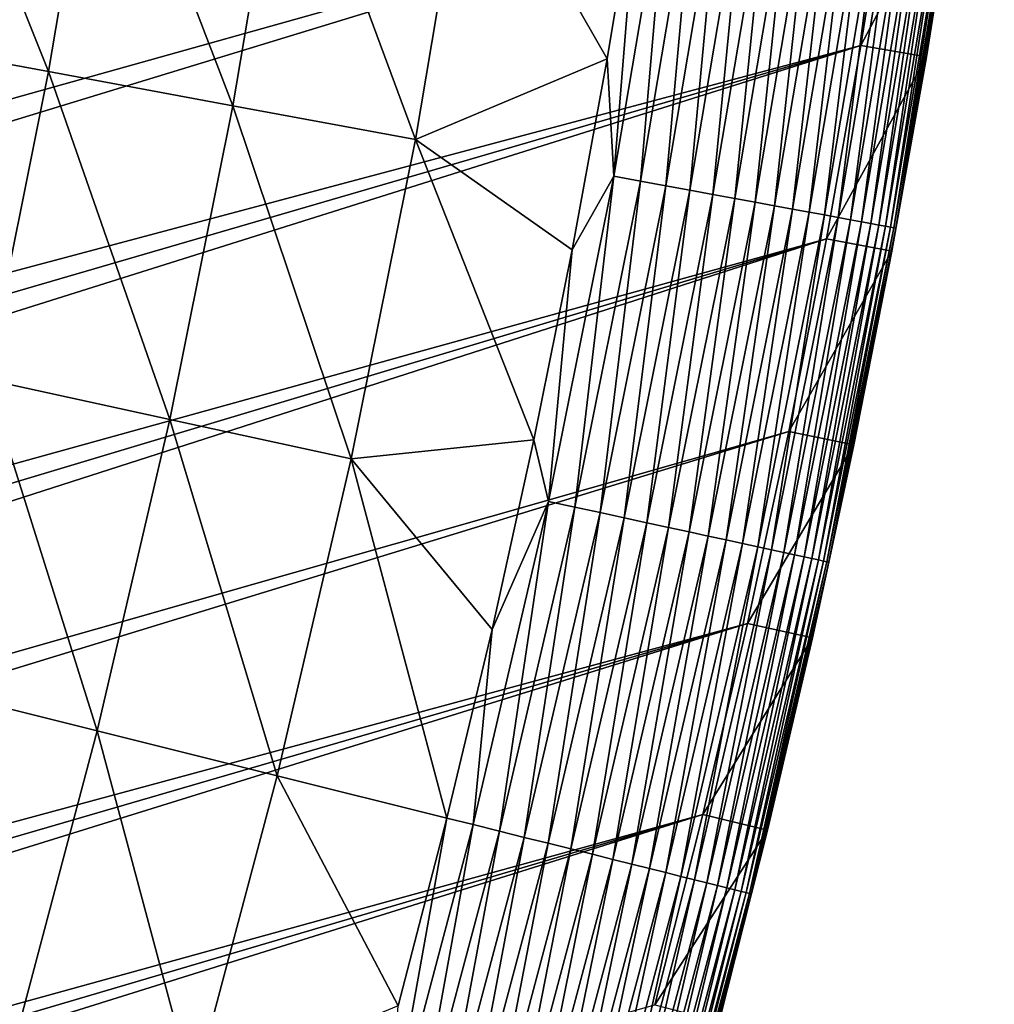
# Model space of a CAD drawing. Header units: millimetres. Extents: x -50 to 50, y -50 to 50.
# Tile 436 of 562: x 45.2 to 49.6, y -12.6 to -8.1. Entities that reach past the tile are written whole.
import ezdxf

# ---------------------------------------------------------------- set-up
doc = ezdxf.new("R2010")
doc.units = ezdxf.units.MM
doc.header["$LTSCALE"] = 65.185185
for name, color, linetype in [('37', 7, 'CONTINUOUS'), ('38', 7, 'CONTINUOUS'), ('39', 7, 'CONTINUOUS'), ('41', 7, 'CONTINUOUS'), ('43', 7, 'CONTINUOUS')]:
    doc.layers.add(name, color=color, linetype=linetype)

msp = doc.modelspace()

# ---------------------------------------------------------------- linework, layer by layer
at = {"layer": '37', "color": 15, "linetype": 'Continuous', "true_color": 0xaf503c}
for points in [[(44.7231, -6.8461, -2.4271), (45.3342, -8.3761, -1.7726), (44.491, -8.2202, -2.4271), (44.7231, -6.8461, -2.4271)], [(45.5707, -6.9759, -1.7726), (45.3342, -8.3761, -1.7726), (44.7231, -6.8461, -2.4271), (45.5707, -6.9759, -1.7726)], [(45.5707, -6.9759, -1.7726), (46.1681, -8.5302, -1.106), (45.3342, -8.3761, -1.7726), (45.5707, -6.9759, -1.7726)], [(46.409, -7.1043, -1.106), (46.1681, -8.5302, -1.106), (45.5707, -6.9759, -1.7726), (46.409, -7.1043, -1.106)], [(46.409, -7.1043, -1.106), (46.9925, -8.6825, -0.4273), (46.1681, -8.5302, -1.106), (46.409, -7.1043, -1.106)], [(47.2377, -7.2312, -0.4273), (46.9925, -8.6825, -0.4273), (46.409, -7.1043, -1.106), (47.2377, -7.2312, -0.4273)], [(47.2377, -7.2312, -0.4273), (47.8596, -8.3181, 0.23), (46.9925, -8.6825, -0.4273), (47.2377, -7.2312, -0.4273)], [(48.002, -7.4526, 0.23), (47.8596, -8.3181, 0.23), (47.2377, -7.2312, -0.4273), (48.002, -7.4526, 0.23)], [(45.3342, -8.3761, -1.7726), (45.0547, -9.7682, -1.7726), (44.491, -8.2202, -2.4271), (45.3342, -8.3761, -1.7726)], [(47.8596, -8.3181, 0.23), (47.7015, -9.1808, 0.23), (46.9925, -8.6825, -0.4273), (47.8596, -8.3181, 0.23)], [(45.3342, -8.3761, -1.7726), (45.8834, -9.948, -1.106), (45.0547, -9.7682, -1.7726), (45.3342, -8.3761, -1.7726)], [(46.1681, -8.5302, -1.106), (45.8834, -9.948, -1.106), (45.3342, -8.3761, -1.7726), (46.1681, -8.5302, -1.106)], [(46.1681, -8.5302, -1.106), (46.7028, -10.1256, -0.4273), (45.8834, -9.948, -1.106), (46.1681, -8.5302, -1.106)], [(46.9925, -8.6825, -0.4273), (46.7028, -10.1256, -0.4273), (46.1681, -8.5302, -1.106), (46.9925, -8.6825, -0.4273)], [(46.9925, -8.6825, -0.4273), (47.528, -10.0406, 0.23), (46.7028, -10.1256, -0.4273), (46.9925, -8.6825, -0.4273)], [(47.7015, -9.1808, 0.23), (47.528, -10.0406, 0.23), (46.9925, -8.6825, -0.4273), (47.7015, -9.1808, 0.23)], [(45.0547, -9.7682, -1.7726), (45.5553, -11.3563, -1.106), (44.7324, -11.1511, -1.7726), (45.0547, -9.7682, -1.7726)], [(45.8834, -9.948, -1.106), (45.5553, -11.3563, -1.106), (45.0547, -9.7682, -1.7726), (45.8834, -9.948, -1.106)], [(45.8834, -9.948, -1.106), (46.3687, -11.5591, -0.4273), (45.5553, -11.3563, -1.106), (45.8834, -9.948, -1.106)], [(46.7028, -10.1256, -0.4273), (46.3687, -11.5591, -0.4273), (45.8834, -9.948, -1.106), (46.7028, -10.1256, -0.4273)], [(47.528, -10.0406, 0.23), (47.3389, -10.8971, 0.23), (46.7028, -10.1256, -0.4273), (47.528, -10.0406, 0.23)], [(46.7028, -10.1256, -0.4273), (47.1344, -11.75, 0.23), (46.3687, -11.5591, -0.4273), (46.7028, -10.1256, -0.4273)], [(47.3389, -10.8971, 0.23), (47.1344, -11.75, 0.23), (46.7028, -10.1256, -0.4273), (47.3389, -10.8971, 0.23)], [(45.5553, -11.3563, -1.106), (45.1838, -12.7539, -1.106), (44.7324, -11.1511, -1.7726), (45.5553, -11.3563, -1.106)], [(45.5553, -11.3563, -1.106), (45.9907, -12.9816, -0.4273), (45.1838, -12.7539, -1.106), (45.5553, -11.3563, -1.106)], [(46.3687, -11.5591, -0.4273), (45.9907, -12.9816, -0.4273), (45.5553, -11.3563, -1.106), (46.3687, -11.5591, -0.4273)], [(46.3687, -11.5591, -0.4273), (46.9145, -12.5991, 0.23), (45.9907, -12.9816, -0.4273), (46.3687, -11.5591, -0.4273)], [(47.1344, -11.75, 0.23), (46.9145, -12.5991, 0.23), (46.3687, -11.5591, -0.4273), (47.1344, -11.75, 0.23)]]:
    msp.add_3dface(points, dxfattribs=at)
at = {"layer": '38', "color": 15, "linetype": 'Continuous', "true_color": 0xaf503c}
for points in [[(49.4423, -7.4272, 4.2), (49.3018, -8.3085, 4.2), (49.4423, -7.4272, 3.33), (49.4423, -7.4272, 4.2)], [(49.4423, -7.4272, 3.33), (49.3018, -8.3085, 4.2), (49.3018, -8.3085, 3.33), (49.4423, -7.4272, 3.33)], [(49.3018, -8.3085, 4.2), (49.1456, -9.1872, 4.2), (49.3018, -8.3085, 3.33), (49.3018, -8.3085, 4.2)], [(49.3018, -8.3085, 3.33), (49.1456, -9.1872, 4.2), (49.1456, -9.1872, 3.33), (49.3018, -8.3085, 3.33)], [(49.1456, -9.1872, 4.2), (48.9738, -10.063, 4.2), (49.1456, -9.1872, 3.33), (49.1456, -9.1872, 4.2)], [(49.1456, -9.1872, 3.33), (48.9738, -10.063, 4.2), (48.9738, -10.063, 3.33), (49.1456, -9.1872, 3.33)], [(48.9738, -10.063, 4.2), (48.7863, -10.9356, 4.2), (48.9738, -10.063, 3.33), (48.9738, -10.063, 4.2)], [(48.9738, -10.063, 3.33), (48.7863, -10.9356, 4.2), (48.7863, -10.9356, 3.33), (48.9738, -10.063, 3.33)], [(48.7863, -10.9356, 4.2), (48.5833, -11.8047, 4.2), (48.7863, -10.9356, 3.33), (48.7863, -10.9356, 4.2)], [(48.7863, -10.9356, 3.33), (48.5833, -11.8047, 4.2), (48.5833, -11.8047, 3.33), (48.7863, -10.9356, 3.33)], [(48.5833, -11.8047, 4.2), (48.3648, -12.67, 4.2), (48.5833, -11.8047, 3.33), (48.5833, -11.8047, 4.2)], [(48.5833, -11.8047, 3.33), (48.3648, -12.67, 4.2), (48.3648, -12.67, 3.33), (48.5833, -11.8047, 3.33)]]:
    msp.add_3dface(points, dxfattribs=at)
at = {"layer": '39', "color": 15, "linetype": 'Continuous', "true_color": 0xaf503c}
for points in [[(29.535, -9.4065, 4.5), (49.6083, -2.9725, 4.5), (29.7401, -8.7366, 4.5), (29.535, -9.4065, 4.5)], [(49.5473, -3.8576, 4.5), (49.6083, -2.9725, 4.5), (29.535, -9.4065, 4.5), (49.5473, -3.8576, 4.5)], [(29.7401, -8.7366, 4.5), (49.6083, -2.9725, 4.5), (29.93, -8.0622, 4.5), (29.7401, -8.7366, 4.5)], [(29.3148, -10.0717, 4.5), (49.5473, -3.8576, 4.5), (29.535, -9.4065, 4.5), (29.3148, -10.0717, 4.5)], [(49.4705, -4.7413, 4.5), (49.5473, -3.8576, 4.5), (29.3148, -10.0717, 4.5), (49.4705, -4.7413, 4.5)], [(28.8297, -11.3861, 4.5), (49.4705, -4.7413, 4.5), (29.0797, -10.7316, 4.5), (28.8297, -11.3861, 4.5)], [(49.3779, -5.6237, 4.5), (49.4705, -4.7413, 4.5), (28.8297, -11.3861, 4.5), (49.3779, -5.6237, 4.5)], [(29.0797, -10.7316, 4.5), (49.4705, -4.7413, 4.5), (29.3148, -10.0717, 4.5), (29.0797, -10.7316, 4.5)], [(28.5649, -12.0349, 4.5), (49.3779, -5.6237, 4.5), (28.8297, -11.3861, 4.5), (28.5649, -12.0349, 4.5)], [(49.2697, -6.5041, 4.5), (49.3779, -5.6237, 4.5), (28.5649, -12.0349, 4.5), (49.2697, -6.5041, 4.5)], [(27.9918, -13.3135, 4.5), (49.2697, -6.5041, 4.5), (28.2856, -12.6773, 4.5), (27.9918, -13.3135, 4.5)], [(49.1457, -7.3826, 4.5), (49.2697, -6.5041, 4.5), (27.9918, -13.3135, 4.5), (49.1457, -7.3826, 4.5)], [(28.2856, -12.6773, 4.5), (49.2697, -6.5041, 4.5), (28.5649, -12.0349, 4.5), (28.2856, -12.6773, 4.5)], [(27.6837, -13.9427, 4.5), (49.1457, -7.3826, 4.5), (27.9918, -13.3135, 4.5), (27.6837, -13.9427, 4.5)], [(49.006, -8.2586, 4.5), (49.1457, -7.3826, 4.5), (27.6837, -13.9427, 4.5), (49.006, -8.2586, 4.5)], [(27.0253, -15.1795, 4.5), (49.006, -8.2586, 4.5), (27.3615, -14.5648, 4.5), (27.0253, -15.1795, 4.5)], [(48.8508, -9.1321, 4.5), (49.006, -8.2586, 4.5), (27.0253, -15.1795, 4.5), (48.8508, -9.1321, 4.5)], [(27.3615, -14.5648, 4.5), (49.006, -8.2586, 4.5), (27.6837, -13.9427, 4.5), (27.3615, -14.5648, 4.5)], [(26.3116, -16.3853, 4.5), (48.8508, -9.1321, 4.5), (26.6753, -15.7865, 4.5), (26.3116, -16.3853, 4.5)], [(48.6799, -10.0026, 4.5), (48.8508, -9.1321, 4.5), (26.3116, -16.3853, 4.5), (48.6799, -10.0026, 4.5)], [(26.6753, -15.7865, 4.5), (48.8508, -9.1321, 4.5), (27.0253, -15.1795, 4.5), (26.6753, -15.7865, 4.5)], [(25.9346, -16.9758, 4.5), (48.6799, -10.0026, 4.5), (26.3116, -16.3853, 4.5), (25.9346, -16.9758, 4.5)], [(48.4936, -10.87, 4.5), (48.6799, -10.0026, 4.5), (25.9346, -16.9758, 4.5), (48.4936, -10.87, 4.5)], [(25.1409, -18.1305, 4.5), (48.4936, -10.87, 4.5), (25.5442, -17.5577, 4.5), (25.1409, -18.1305, 4.5)], [(48.2918, -11.7338, 4.5), (48.4936, -10.87, 4.5), (25.1409, -18.1305, 4.5), (48.2918, -11.7338, 4.5)], [(25.5442, -17.5577, 4.5), (48.4936, -10.87, 4.5), (25.9346, -16.9758, 4.5), (25.5442, -17.5577, 4.5)], [(24.2958, -19.2481, 4.5), (48.2918, -11.7338, 4.5), (24.7246, -18.6941, 4.5), (24.2958, -19.2481, 4.5)], [(48.0746, -12.594, 4.5), (48.2918, -11.7338, 4.5), (24.2958, -19.2481, 4.5), (48.0746, -12.594, 4.5)], [(24.7246, -18.6941, 4.5), (48.2918, -11.7338, 4.5), (25.1409, -18.1305, 4.5), (24.7246, -18.6941, 4.5)]]:
    msp.add_3dface(points, dxfattribs=at)
at = {"layer": '41', "color": 15, "linetype": 'Continuous', "true_color": 0xaf503c}
for points in [[(47.8899, -8.8484, 0.3387), (48.1398, -7.3693, 0.3387), (48.0092, -8.8704, 0.4548), (47.8899, -8.8484, 0.3387)], [(47.8899, -8.8484, 0.3387), (48.002, -7.4526, 0.23), (48.1398, -7.3693, 0.3387), (47.8899, -8.8484, 0.3387)], [(48.0092, -8.8704, 0.4548), (48.1398, -7.3693, 0.3387), (48.2597, -7.3877, 0.4548), (48.0092, -8.8704, 0.4548)], [(48.0092, -8.8704, 0.4548), (48.2597, -7.3877, 0.4548), (48.1236, -8.8916, 0.5758), (48.0092, -8.8704, 0.4548)], [(48.1236, -8.8916, 0.5758), (48.2597, -7.3877, 0.4548), (48.3746, -7.4053, 0.5758), (48.1236, -8.8916, 0.5758)], [(48.1236, -8.8916, 0.5758), (48.3746, -7.4053, 0.5758), (48.2329, -8.9118, 0.7017), (48.1236, -8.8916, 0.5758)], [(48.2329, -8.9118, 0.7017), (48.3746, -7.4053, 0.5758), (48.4845, -7.4221, 0.7017), (48.2329, -8.9118, 0.7017)], [(48.2329, -8.9118, 0.7017), (48.4845, -7.4221, 0.7017), (48.3369, -8.931, 0.832), (48.2329, -8.9118, 0.7017)], [(48.3369, -8.931, 0.832), (48.4845, -7.4221, 0.7017), (48.589, -7.4381, 0.832), (48.3369, -8.931, 0.832)], [(49.4423, -7.4272, 3.33), (49.3018, -8.3085, 3.33), (49.4196, -7.5653, 3.1623), (49.4423, -7.4272, 3.33)], [(47.8596, -8.3181, 0.23), (48.002, -7.4526, 0.23), (47.8899, -8.8484, 0.3387), (47.8596, -8.3181, 0.23)], [(48.3369, -8.931, 0.832), (48.589, -7.4381, 0.832), (48.4354, -8.9492, 0.9667), (48.3369, -8.931, 0.832)], [(48.4354, -8.9492, 0.9667), (48.589, -7.4381, 0.832), (48.6881, -7.4533, 0.9667), (48.4354, -8.9492, 0.9667)], [(48.4354, -8.9492, 0.9667), (48.6881, -7.4533, 0.9667), (48.5283, -8.9664, 1.1055), (48.4354, -8.9492, 0.9667)], [(48.5283, -8.9664, 1.1055), (48.6881, -7.4533, 0.9667), (48.7815, -7.4676, 1.1055), (48.5283, -8.9664, 1.1055)], [(48.5283, -8.9664, 1.1055), (48.7815, -7.4676, 1.1055), (48.6154, -8.9825, 1.2481), (48.5283, -8.9664, 1.1055)], [(48.6154, -8.9825, 1.2481), (48.7815, -7.4676, 1.1055), (48.869, -7.481, 1.2481), (48.6154, -8.9825, 1.2481)], [(48.6154, -8.9825, 1.2481), (48.869, -7.481, 1.2481), (48.6965, -8.9974, 1.3943), (48.6154, -8.9825, 1.2481)], [(48.6965, -8.9974, 1.3943), (48.869, -7.481, 1.2481), (48.9506, -7.4935, 1.3943), (48.6965, -8.9974, 1.3943)], [(48.6965, -8.9974, 1.3943), (48.9506, -7.4935, 1.3943), (48.7716, -9.0113, 1.5439), (48.6965, -8.9974, 1.3943)], [(48.7716, -9.0113, 1.5439), (48.9506, -7.4935, 1.3943), (49.026, -7.505, 1.5439), (48.7716, -9.0113, 1.5439)], [(48.7716, -9.0113, 1.5439), (49.026, -7.505, 1.5439), (48.8404, -9.024, 1.6965), (48.7716, -9.0113, 1.5439)], [(48.8404, -9.024, 1.6965), (49.026, -7.505, 1.5439), (49.0952, -7.5156, 1.6965), (48.8404, -9.024, 1.6965)], [(48.8404, -9.024, 1.6965), (49.0952, -7.5156, 1.6965), (48.9029, -9.0356, 1.8519), (48.8404, -9.024, 1.6965)], [(48.9029, -9.0356, 1.8519), (49.0952, -7.5156, 1.6965), (49.158, -7.5252, 1.8519), (48.9029, -9.0356, 1.8519)], [(48.9029, -9.0356, 1.8519), (49.158, -7.5252, 1.8519), (48.9589, -9.0459, 2.0098), (48.9029, -9.0356, 1.8519)], [(48.9589, -9.0459, 2.0098), (49.158, -7.5252, 1.8519), (49.2143, -7.5339, 2.0098), (48.9589, -9.0459, 2.0098)], [(48.9589, -9.0459, 2.0098), (49.2143, -7.5339, 2.0098), (49.0083, -9.0551, 2.17), (48.9589, -9.0459, 2.0098)], [(49.0083, -9.0551, 2.17), (49.2143, -7.5339, 2.0098), (49.264, -7.5415, 2.17), (49.0083, -9.0551, 2.17)], [(49.0083, -9.0551, 2.17), (49.264, -7.5415, 2.17), (49.0511, -9.063, 2.3321), (49.0083, -9.0551, 2.17)], [(49.0511, -9.063, 2.3321), (49.264, -7.5415, 2.17), (49.307, -7.5481, 2.3321), (49.0511, -9.063, 2.3321)], [(49.0511, -9.063, 2.3321), (49.307, -7.5481, 2.3321), (49.0871, -9.0696, 2.496), (49.0511, -9.063, 2.3321)], [(49.0871, -9.0696, 2.496), (49.307, -7.5481, 2.3321), (49.3432, -7.5536, 2.496), (49.0871, -9.0696, 2.496)], [(49.0871, -9.0696, 2.496), (49.3432, -7.5536, 2.496), (49.1164, -9.075, 2.6612), (49.0871, -9.0696, 2.496)], [(49.1164, -9.075, 2.6612), (49.3432, -7.5536, 2.496), (49.3727, -7.5581, 2.6612), (49.1164, -9.075, 2.6612)], [(49.1164, -9.075, 2.6612), (49.3727, -7.5581, 2.6612), (49.1389, -9.0792, 2.8275), (49.1164, -9.075, 2.6612)], [(49.1389, -9.0792, 2.8275), (49.3727, -7.5581, 2.6612), (49.3952, -7.5616, 2.8275), (49.1389, -9.0792, 2.8275)], [(49.1389, -9.0792, 2.8275), (49.3952, -7.5616, 2.8275), (49.1544, -9.0821, 2.9946), (49.1389, -9.0792, 2.8275)], [(49.1544, -9.0821, 2.9946), (49.3952, -7.5616, 2.8275), (49.4109, -7.564, 2.9946), (49.1544, -9.0821, 2.9946)], [(49.1544, -9.0821, 2.9946), (49.4109, -7.564, 2.9946), (49.1631, -9.0837, 3.1623), (49.1544, -9.0821, 2.9946)], [(49.1631, -9.0837, 3.1623), (49.4109, -7.564, 2.9946), (49.4196, -7.5653, 3.1623), (49.1631, -9.0837, 3.1623)], [(49.3018, -8.3085, 3.33), (49.1631, -9.0837, 3.1623), (49.4196, -7.5653, 3.1623), (49.3018, -8.3085, 3.33)], [(47.7015, -9.1808, 0.23), (47.8596, -8.3181, 0.23), (47.8899, -8.8484, 0.3387), (47.7015, -9.1808, 0.23)], [(49.3018, -8.3085, 3.33), (49.1456, -9.1872, 3.33), (49.1631, -9.0837, 3.1623), (49.3018, -8.3085, 3.33)], [(47.5946, -10.319, 0.3387), (47.8899, -8.8484, 0.3387), (47.7132, -10.3447, 0.4548), (47.5946, -10.319, 0.3387)], [(47.5946, -10.319, 0.3387), (47.7015, -9.1808, 0.23), (47.8899, -8.8484, 0.3387), (47.5946, -10.319, 0.3387)], [(47.7132, -10.3447, 0.4548), (47.8899, -8.8484, 0.3387), (48.0092, -8.8704, 0.4548), (47.7132, -10.3447, 0.4548)], [(47.7132, -10.3447, 0.4548), (48.0092, -8.8704, 0.4548), (47.8269, -10.3694, 0.5758), (47.7132, -10.3447, 0.4548)], [(47.8269, -10.3694, 0.5758), (48.0092, -8.8704, 0.4548), (48.1236, -8.8916, 0.5758), (47.8269, -10.3694, 0.5758)], [(47.8269, -10.3694, 0.5758), (48.1236, -8.8916, 0.5758), (47.9355, -10.3929, 0.7017), (47.8269, -10.3694, 0.5758)], [(47.9355, -10.3929, 0.7017), (48.1236, -8.8916, 0.5758), (48.2329, -8.9118, 0.7017), (47.9355, -10.3929, 0.7017)], [(47.9355, -10.3929, 0.7017), (48.2329, -8.9118, 0.7017), (48.0388, -10.4154, 0.832), (47.9355, -10.3929, 0.7017)], [(48.0388, -10.4154, 0.832), (48.2329, -8.9118, 0.7017), (48.3369, -8.931, 0.832), (48.0388, -10.4154, 0.832)], [(48.0388, -10.4154, 0.832), (48.3369, -8.931, 0.832), (48.1368, -10.4366, 0.9667), (48.0388, -10.4154, 0.832)], [(48.1368, -10.4366, 0.9667), (48.3369, -8.931, 0.832), (48.4354, -8.9492, 0.9667), (48.1368, -10.4366, 0.9667)], [(48.1368, -10.4366, 0.9667), (48.4354, -8.9492, 0.9667), (48.2291, -10.4566, 1.1055), (48.1368, -10.4366, 0.9667)], [(48.2291, -10.4566, 1.1055), (48.4354, -8.9492, 0.9667), (48.5283, -8.9664, 1.1055), (48.2291, -10.4566, 1.1055)], [(48.2291, -10.4566, 1.1055), (48.5283, -8.9664, 1.1055), (48.3157, -10.4754, 1.2481), (48.2291, -10.4566, 1.1055)], [(48.3157, -10.4754, 1.2481), (48.5283, -8.9664, 1.1055), (48.6154, -8.9825, 1.2481), (48.3157, -10.4754, 1.2481)], [(48.3157, -10.4754, 1.2481), (48.6154, -8.9825, 1.2481), (48.3963, -10.4929, 1.3943), (48.3157, -10.4754, 1.2481)], [(48.3963, -10.4929, 1.3943), (48.6154, -8.9825, 1.2481), (48.6965, -8.9974, 1.3943), (48.3963, -10.4929, 1.3943)], [(48.3963, -10.4929, 1.3943), (48.6965, -8.9974, 1.3943), (48.4709, -10.509, 1.5439), (48.3963, -10.4929, 1.3943)], [(48.4709, -10.509, 1.5439), (48.6965, -8.9974, 1.3943), (48.7716, -9.0113, 1.5439), (48.4709, -10.509, 1.5439)], [(48.4709, -10.509, 1.5439), (48.7716, -9.0113, 1.5439), (48.5393, -10.5239, 1.6965), (48.4709, -10.509, 1.5439)], [(48.5393, -10.5239, 1.6965), (48.7716, -9.0113, 1.5439), (48.8404, -9.024, 1.6965), (48.5393, -10.5239, 1.6965)], [(48.5393, -10.5239, 1.6965), (48.8404, -9.024, 1.6965), (48.6013, -10.5373, 1.8519), (48.5393, -10.5239, 1.6965)], [(48.6013, -10.5373, 1.8519), (48.8404, -9.024, 1.6965), (48.9029, -9.0356, 1.8519), (48.6013, -10.5373, 1.8519)], [(48.6013, -10.5373, 1.8519), (48.9029, -9.0356, 1.8519), (48.657, -10.5494, 2.0098), (48.6013, -10.5373, 1.8519)], [(48.657, -10.5494, 2.0098), (48.9029, -9.0356, 1.8519), (48.9589, -9.0459, 2.0098), (48.657, -10.5494, 2.0098)], [(48.657, -10.5494, 2.0098), (48.9589, -9.0459, 2.0098), (48.7061, -10.5601, 2.17), (48.657, -10.5494, 2.0098)], [(48.7061, -10.5601, 2.17), (48.9589, -9.0459, 2.0098), (49.0083, -9.0551, 2.17), (48.7061, -10.5601, 2.17)], [(48.7061, -10.5601, 2.17), (49.0083, -9.0551, 2.17), (48.7486, -10.5693, 2.3321), (48.7061, -10.5601, 2.17)], [(48.7486, -10.5693, 2.3321), (49.0083, -9.0551, 2.17), (49.0511, -9.063, 2.3321), (48.7486, -10.5693, 2.3321)], [(48.7486, -10.5693, 2.3321), (49.0511, -9.063, 2.3321), (48.7845, -10.5771, 2.496), (48.7486, -10.5693, 2.3321)], [(48.7845, -10.5771, 2.496), (49.0511, -9.063, 2.3321), (49.0871, -9.0696, 2.496), (48.7845, -10.5771, 2.496)], [(48.7845, -10.5771, 2.496), (49.0871, -9.0696, 2.496), (48.8136, -10.5834, 2.6612), (48.7845, -10.5771, 2.496)], [(48.8136, -10.5834, 2.6612), (49.0871, -9.0696, 2.496), (49.1164, -9.075, 2.6612), (48.8136, -10.5834, 2.6612)], [(48.8136, -10.5834, 2.6612), (49.1164, -9.075, 2.6612), (48.8359, -10.5882, 2.8275), (48.8136, -10.5834, 2.6612)], [(48.8359, -10.5882, 2.8275), (49.1164, -9.075, 2.6612), (49.1389, -9.0792, 2.8275), (48.8359, -10.5882, 2.8275)], [(48.8359, -10.5882, 2.8275), (49.1389, -9.0792, 2.8275), (48.8514, -10.5916, 2.9946), (48.8359, -10.5882, 2.8275)], [(48.8514, -10.5916, 2.9946), (49.1389, -9.0792, 2.8275), (49.1544, -9.0821, 2.9946), (48.8514, -10.5916, 2.9946)], [(48.8514, -10.5916, 2.9946), (49.1544, -9.0821, 2.9946), (48.86, -10.5934, 3.1623), (48.8514, -10.5916, 2.9946)], [(48.86, -10.5934, 3.1623), (49.1544, -9.0821, 2.9946), (49.1631, -9.0837, 3.1623), (48.86, -10.5934, 3.1623)], [(48.9738, -10.063, 3.33), (48.86, -10.5934, 3.1623), (49.1631, -9.0837, 3.1623), (48.9738, -10.063, 3.33)], [(49.1456, -9.1872, 3.33), (48.9738, -10.063, 3.33), (49.1631, -9.0837, 3.1623), (49.1456, -9.1872, 3.33)], [(47.528, -10.0406, 0.23), (47.7015, -9.1808, 0.23), (47.5946, -10.319, 0.3387), (47.528, -10.0406, 0.23)], [(47.3389, -10.8971, 0.23), (47.528, -10.0406, 0.23), (47.5946, -10.319, 0.3387), (47.3389, -10.8971, 0.23)], [(48.9738, -10.063, 3.33), (48.7863, -10.9356, 3.33), (48.86, -10.5934, 3.1623), (48.9738, -10.063, 3.33)], [(47.2542, -11.7799, 0.3387), (47.5946, -10.319, 0.3387), (47.3719, -11.8092, 0.4548), (47.2542, -11.7799, 0.3387)], [(47.2542, -11.7799, 0.3387), (47.3389, -10.8971, 0.23), (47.5946, -10.319, 0.3387), (47.2542, -11.7799, 0.3387)], [(47.3719, -11.8092, 0.4548), (47.5946, -10.319, 0.3387), (47.7132, -10.3447, 0.4548), (47.3719, -11.8092, 0.4548)], [(47.3719, -11.8092, 0.4548), (47.7132, -10.3447, 0.4548), (47.4848, -11.8374, 0.5758), (47.3719, -11.8092, 0.4548)], [(47.4848, -11.8374, 0.5758), (47.7132, -10.3447, 0.4548), (47.8269, -10.3694, 0.5758), (47.4848, -11.8374, 0.5758)], [(47.4848, -11.8374, 0.5758), (47.8269, -10.3694, 0.5758), (47.5926, -11.8643, 0.7017), (47.4848, -11.8374, 0.5758)], [(47.5926, -11.8643, 0.7017), (47.8269, -10.3694, 0.5758), (47.9355, -10.3929, 0.7017), (47.5926, -11.8643, 0.7017)], [(47.5926, -11.8643, 0.7017), (47.9355, -10.3929, 0.7017), (47.6952, -11.8899, 0.832), (47.5926, -11.8643, 0.7017)], [(47.6952, -11.8899, 0.832), (47.9355, -10.3929, 0.7017), (48.0388, -10.4154, 0.832), (47.6952, -11.8899, 0.832)], [(47.6952, -11.8899, 0.832), (48.0388, -10.4154, 0.832), (47.7925, -11.9141, 0.9667), (47.6952, -11.8899, 0.832)], [(47.7925, -11.9141, 0.9667), (48.0388, -10.4154, 0.832), (48.1368, -10.4366, 0.9667), (47.7925, -11.9141, 0.9667)], [(47.7925, -11.9141, 0.9667), (48.1368, -10.4366, 0.9667), (47.8841, -11.937, 1.1055), (47.7925, -11.9141, 0.9667)], [(47.8841, -11.937, 1.1055), (48.1368, -10.4366, 0.9667), (48.2291, -10.4566, 1.1055), (47.8841, -11.937, 1.1055)], [(47.8841, -11.937, 1.1055), (48.2291, -10.4566, 1.1055), (47.9701, -11.9584, 1.2481), (47.8841, -11.937, 1.1055)], [(47.9701, -11.9584, 1.2481), (48.2291, -10.4566, 1.1055), (48.3157, -10.4754, 1.2481), (47.9701, -11.9584, 1.2481)], [(47.9701, -11.9584, 1.2481), (48.3157, -10.4754, 1.2481), (48.0501, -11.9783, 1.3943), (47.9701, -11.9584, 1.2481)], [(48.0501, -11.9783, 1.3943), (48.3157, -10.4754, 1.2481), (48.3963, -10.4929, 1.3943), (48.0501, -11.9783, 1.3943)], [(48.0501, -11.9783, 1.3943), (48.3963, -10.4929, 1.3943), (48.1242, -11.9968, 1.5439), (48.0501, -11.9783, 1.3943)], [(48.1242, -11.9968, 1.5439), (48.3963, -10.4929, 1.3943), (48.4709, -10.509, 1.5439), (48.1242, -11.9968, 1.5439)], [(48.1242, -11.9968, 1.5439), (48.4709, -10.509, 1.5439), (48.1921, -12.0137, 1.6965), (48.1242, -11.9968, 1.5439)], [(48.1921, -12.0137, 1.6965), (48.4709, -10.509, 1.5439), (48.5393, -10.5239, 1.6965), (48.1921, -12.0137, 1.6965)], [(48.1921, -12.0137, 1.6965), (48.5393, -10.5239, 1.6965), (48.2537, -12.0291, 1.8519), (48.1921, -12.0137, 1.6965)], [(48.2537, -12.0291, 1.8519), (48.5393, -10.5239, 1.6965), (48.6013, -10.5373, 1.8519), (48.2537, -12.0291, 1.8519)], [(48.2537, -12.0291, 1.8519), (48.6013, -10.5373, 1.8519), (48.309, -12.0429, 2.0098), (48.2537, -12.0291, 1.8519)], [(48.309, -12.0429, 2.0098), (48.6013, -10.5373, 1.8519), (48.657, -10.5494, 2.0098), (48.309, -12.0429, 2.0098)], [(48.309, -12.0429, 2.0098), (48.657, -10.5494, 2.0098), (48.3577, -12.055, 2.17), (48.309, -12.0429, 2.0098)], [(48.3577, -12.055, 2.17), (48.657, -10.5494, 2.0098), (48.7061, -10.5601, 2.17), (48.3577, -12.055, 2.17)], [(48.3577, -12.055, 2.17), (48.7061, -10.5601, 2.17), (48.4, -12.0656, 2.3321), (48.3577, -12.055, 2.17)], [(48.4, -12.0656, 2.3321), (48.7061, -10.5601, 2.17), (48.7486, -10.5693, 2.3321), (48.4, -12.0656, 2.3321)], [(48.4, -12.0656, 2.3321), (48.7486, -10.5693, 2.3321), (48.4355, -12.0744, 2.496), (48.4, -12.0656, 2.3321)], [(48.4355, -12.0744, 2.496), (48.7486, -10.5693, 2.3321), (48.7845, -10.5771, 2.496), (48.4355, -12.0744, 2.496)], [(48.4355, -12.0744, 2.496), (48.7845, -10.5771, 2.496), (48.4644, -12.0816, 2.6612), (48.4355, -12.0744, 2.496)], [(48.4644, -12.0816, 2.6612), (48.7845, -10.5771, 2.496), (48.8136, -10.5834, 2.6612), (48.4644, -12.0816, 2.6612)], [(48.4644, -12.0816, 2.6612), (48.8136, -10.5834, 2.6612), (48.4866, -12.0872, 2.8275), (48.4644, -12.0816, 2.6612)], [(48.4866, -12.0872, 2.8275), (48.8136, -10.5834, 2.6612), (48.8359, -10.5882, 2.8275), (48.4866, -12.0872, 2.8275)], [(48.4866, -12.0872, 2.8275), (48.8359, -10.5882, 2.8275), (48.5019, -12.091, 2.9946), (48.4866, -12.0872, 2.8275)], [(48.5019, -12.091, 2.9946), (48.8359, -10.5882, 2.8275), (48.8514, -10.5916, 2.9946), (48.5019, -12.091, 2.9946)], [(48.5019, -12.091, 2.9946), (48.8514, -10.5916, 2.9946), (48.5105, -12.0931, 3.1623), (48.5019, -12.091, 2.9946)], [(48.5105, -12.0931, 3.1623), (48.8514, -10.5916, 2.9946), (48.86, -10.5934, 3.1623), (48.5105, -12.0931, 3.1623)], [(48.5833, -11.8047, 3.33), (48.5105, -12.0931, 3.1623), (48.86, -10.5934, 3.1623), (48.5833, -11.8047, 3.33)], [(48.7863, -10.9356, 3.33), (48.5833, -11.8047, 3.33), (48.86, -10.5934, 3.1623), (48.7863, -10.9356, 3.33)], [(47.1344, -11.75, 0.23), (47.3389, -10.8971, 0.23), (47.2542, -11.7799, 0.3387), (47.1344, -11.75, 0.23)], [(46.9145, -12.5991, 0.23), (47.1344, -11.75, 0.23), (46.869, -13.2296, 0.3387), (46.9145, -12.5991, 0.23)], [(46.869, -13.2296, 0.3387), (47.1344, -11.75, 0.23), (47.2542, -11.7799, 0.3387), (46.869, -13.2296, 0.3387)], [(46.869, -13.2296, 0.3387), (47.2542, -11.7799, 0.3387), (46.9857, -13.2625, 0.4548), (46.869, -13.2296, 0.3387)], [(46.9857, -13.2625, 0.4548), (47.2542, -11.7799, 0.3387), (47.3719, -11.8092, 0.4548), (46.9857, -13.2625, 0.4548)], [(46.9857, -13.2625, 0.4548), (47.3719, -11.8092, 0.4548), (47.0976, -13.2941, 0.5758), (46.9857, -13.2625, 0.4548)], [(47.0976, -13.2941, 0.5758), (47.3719, -11.8092, 0.4548), (47.4848, -11.8374, 0.5758), (47.0976, -13.2941, 0.5758)], [(47.0976, -13.2941, 0.5758), (47.4848, -11.8374, 0.5758), (47.2046, -13.3243, 0.7017), (47.0976, -13.2941, 0.5758)], [(47.2046, -13.3243, 0.7017), (47.4848, -11.8374, 0.5758), (47.5926, -11.8643, 0.7017), (47.2046, -13.3243, 0.7017)], [(48.5833, -11.8047, 3.33), (48.3648, -12.67, 3.33), (48.5105, -12.0931, 3.1623), (48.5833, -11.8047, 3.33)], [(47.2046, -13.3243, 0.7017), (47.5926, -11.8643, 0.7017), (47.3064, -13.3531, 0.832), (47.2046, -13.3243, 0.7017)], [(47.3064, -13.3531, 0.832), (47.5926, -11.8643, 0.7017), (47.6952, -11.8899, 0.832), (47.3064, -13.3531, 0.832)], [(47.3064, -13.3531, 0.832), (47.6952, -11.8899, 0.832), (47.4028, -13.3803, 0.9667), (47.3064, -13.3531, 0.832)], [(47.4028, -13.3803, 0.9667), (47.6952, -11.8899, 0.832), (47.7925, -11.9141, 0.9667), (47.4028, -13.3803, 0.9667)], [(47.4028, -13.3803, 0.9667), (47.7925, -11.9141, 0.9667), (47.4937, -13.406, 1.1055), (47.4028, -13.3803, 0.9667)], [(47.4937, -13.406, 1.1055), (47.7925, -11.9141, 0.9667), (47.8841, -11.937, 1.1055), (47.4937, -13.406, 1.1055)], [(47.4937, -13.406, 1.1055), (47.8841, -11.937, 1.1055), (47.579, -13.43, 1.2481), (47.4937, -13.406, 1.1055)], [(47.579, -13.43, 1.2481), (47.8841, -11.937, 1.1055), (47.9701, -11.9584, 1.2481), (47.579, -13.43, 1.2481)], [(47.579, -13.43, 1.2481), (47.9701, -11.9584, 1.2481), (47.6584, -13.4524, 1.3943), (47.579, -13.43, 1.2481)], [(47.6584, -13.4524, 1.3943), (47.9701, -11.9584, 1.2481), (48.0501, -11.9783, 1.3943), (47.6584, -13.4524, 1.3943)], [(47.6584, -13.4524, 1.3943), (48.0501, -11.9783, 1.3943), (47.7318, -13.4732, 1.5439), (47.6584, -13.4524, 1.3943)], [(47.7318, -13.4732, 1.5439), (48.0501, -11.9783, 1.3943), (48.1242, -11.9968, 1.5439), (47.7318, -13.4732, 1.5439)], [(47.7318, -13.4732, 1.5439), (48.1242, -11.9968, 1.5439), (47.7992, -13.4922, 1.6965), (47.7318, -13.4732, 1.5439)], [(47.7992, -13.4922, 1.6965), (48.1242, -11.9968, 1.5439), (48.1921, -12.0137, 1.6965), (47.7992, -13.4922, 1.6965)], [(47.7992, -13.4922, 1.6965), (48.1921, -12.0137, 1.6965), (47.8603, -13.5094, 1.8519), (47.7992, -13.4922, 1.6965)], [(47.8603, -13.5094, 1.8519), (48.1921, -12.0137, 1.6965), (48.2537, -12.0291, 1.8519), (47.8603, -13.5094, 1.8519)], [(47.8603, -13.5094, 1.8519), (48.2537, -12.0291, 1.8519), (47.9151, -13.5249, 2.0098), (47.8603, -13.5094, 1.8519)], [(47.9151, -13.5249, 2.0098), (48.2537, -12.0291, 1.8519), (48.309, -12.0429, 2.0098), (47.9151, -13.5249, 2.0098)], [(47.9151, -13.5249, 2.0098), (48.309, -12.0429, 2.0098), (47.9635, -13.5386, 2.17), (47.9151, -13.5249, 2.0098)], [(47.9635, -13.5386, 2.17), (48.309, -12.0429, 2.0098), (48.3577, -12.055, 2.17), (47.9635, -13.5386, 2.17)], [(47.9635, -13.5386, 2.17), (48.3577, -12.055, 2.17), (48.0054, -13.5504, 2.3321), (47.9635, -13.5386, 2.17)], [(48.0054, -13.5504, 2.3321), (48.3577, -12.055, 2.17), (48.4, -12.0656, 2.3321), (48.0054, -13.5504, 2.3321)], [(48.0054, -13.5504, 2.3321), (48.4, -12.0656, 2.3321), (48.0407, -13.5604, 2.496), (48.0054, -13.5504, 2.3321)], [(48.0407, -13.5604, 2.496), (48.4, -12.0656, 2.3321), (48.4355, -12.0744, 2.496), (48.0407, -13.5604, 2.496)], [(48.0407, -13.5604, 2.496), (48.4355, -12.0744, 2.496), (48.0693, -13.5685, 2.6612), (48.0407, -13.5604, 2.496)], [(48.0693, -13.5685, 2.6612), (48.4355, -12.0744, 2.496), (48.4644, -12.0816, 2.6612), (48.0693, -13.5685, 2.6612)], [(48.0693, -13.5685, 2.6612), (48.4644, -12.0816, 2.6612), (48.0913, -13.5747, 2.8275), (48.0693, -13.5685, 2.6612)], [(48.0913, -13.5747, 2.8275), (48.4644, -12.0816, 2.6612), (48.4866, -12.0872, 2.8275), (48.0913, -13.5747, 2.8275)], [(48.0913, -13.5747, 2.8275), (48.4866, -12.0872, 2.8275), (48.1065, -13.579, 2.9946), (48.0913, -13.5747, 2.8275)], [(48.1065, -13.579, 2.9946), (48.4866, -12.0872, 2.8275), (48.5019, -12.091, 2.9946), (48.1065, -13.579, 2.9946)], [(48.1065, -13.579, 2.9946), (48.5019, -12.091, 2.9946), (48.115, -13.5813, 3.1623), (48.1065, -13.579, 2.9946)], [(48.115, -13.5813, 3.1623), (48.5019, -12.091, 2.9946), (48.5105, -12.0931, 3.1623), (48.115, -13.5813, 3.1623)], [(48.1309, -13.5313, 3.33), (48.115, -13.5813, 3.1623), (48.5105, -12.0931, 3.1623), (48.1309, -13.5313, 3.33)], [(48.3648, -12.67, 3.33), (48.1309, -13.5313, 3.33), (48.5105, -12.0931, 3.1623), (48.3648, -12.67, 3.33)]]:
    msp.add_3dface(points, dxfattribs=at)
at = {"layer": '43', "color": 15, "linetype": 'Continuous', "true_color": 0xaf503c}
for points in [[(49.4423, -7.4272, 4.2), (49.1457, -7.3826, 4.5), (49.006, -8.2586, 4.5), (49.4423, -7.4272, 4.2)], [(49.3018, -8.3085, 4.2), (49.4423, -7.4272, 4.2), (49.006, -8.2586, 4.5), (49.3018, -8.3085, 4.2)], [(49.3018, -8.3085, 4.2), (49.006, -8.2586, 4.5), (48.8508, -9.1321, 4.5), (49.3018, -8.3085, 4.2)], [(49.1456, -9.1872, 4.2), (49.3018, -8.3085, 4.2), (48.8508, -9.1321, 4.5), (49.1456, -9.1872, 4.2)], [(49.1456, -9.1872, 4.2), (48.8508, -9.1321, 4.5), (48.6799, -10.0026, 4.5), (49.1456, -9.1872, 4.2)], [(48.9738, -10.063, 4.2), (49.1456, -9.1872, 4.2), (48.6799, -10.0026, 4.5), (48.9738, -10.063, 4.2)], [(48.9738, -10.063, 4.2), (48.6799, -10.0026, 4.5), (48.4936, -10.87, 4.5), (48.9738, -10.063, 4.2)], [(48.7863, -10.9356, 4.2), (48.9738, -10.063, 4.2), (48.4936, -10.87, 4.5), (48.7863, -10.9356, 4.2)], [(48.7863, -10.9356, 4.2), (48.4936, -10.87, 4.5), (48.2918, -11.7338, 4.5), (48.7863, -10.9356, 4.2)], [(48.5833, -11.8047, 4.2), (48.7863, -10.9356, 4.2), (48.2918, -11.7338, 4.5), (48.5833, -11.8047, 4.2)], [(48.5833, -11.8047, 4.2), (48.2918, -11.7338, 4.5), (48.0746, -12.594, 4.5), (48.5833, -11.8047, 4.2)], [(48.3648, -12.67, 4.2), (48.5833, -11.8047, 4.2), (48.0746, -12.594, 4.5), (48.3648, -12.67, 4.2)]]:
    msp.add_3dface(points, dxfattribs=at)

doc.saveas('drawing.dxf')
